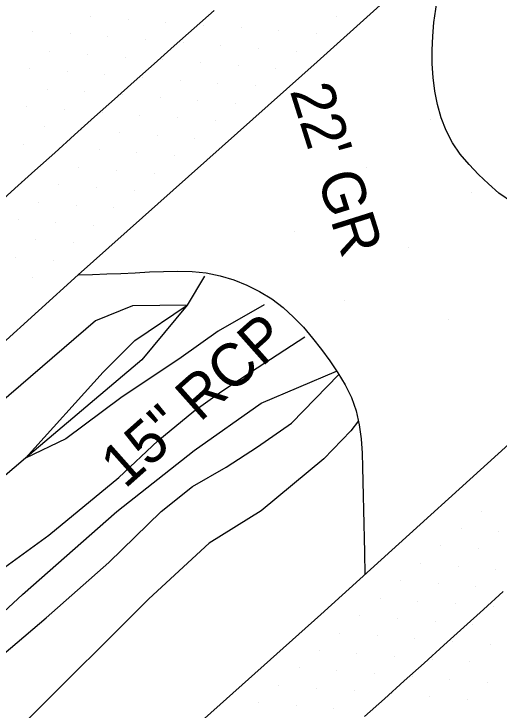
# Model space of a CAD drawing. Extents: x 1548934 to 1561348, y 809680 to 824075.
# Drawn here: x 1551886 to 1551931.4, y 810774.4 to 810839.5 of the extents above; entities that cross this region are included whole.
import ezdxf

# ---------------------------------------------------------------- set-up
doc = ezdxf.new("R2010")
doc.units = 0
for name, color, linetype in [('E_NCDOT_Vertical_Profile_Ground_Line', 7, 'Continuous'), ('Exist DTM Scan Elevation Point', 7, 'Continuous'), ('Exist Roads EOP Text', 7, 'Continuous'), ('Exist Roads Soil', 7, 'Continuous'), ('Exist Structure Minor Pipes RCP 15 Inch Text', 7, 'Continuous'), ('P_RDY_Terminator_Cell', 7, 'Continuous'), ('PH Exist DTM Breakline', 7, 'Continuous'), ('PH Exist DTM Point', 7, 'Continuous')]:
    doc.layers.add(name, color=color, linetype=linetype)

msp = doc.modelspace()

# ---------------------------------------------------------------- linework, layer by layer
at = {"layer": 'E_NCDOT_Vertical_Profile_Ground_Line'}
for points in [[(1551837.521, 810755.119), (1551848.5, 810765.046), (1551848.954, 810766.474), (1551849.465, 810767.882), (1551850.063, 810769.253), (1551850.721, 810770.597), (1551851.402, 810771.929), (1551852.092, 810773.258), (1551852.791, 810774.582), (1551853.5, 810775.9), (1551854.225, 810777.209), (1551854.972, 810778.506), (1551855.743, 810779.792), (1551856.533, 810781.066), (1551857.337, 810782.332), (1551858.151, 810783.592), (1551858.969, 810784.849), (1551869.73, 810794.905), (1551892.041, 810815.081), (1551914.384, 810835.022), (1551936.744, 810855.141)], [(1551838.214, 810728.632), (1551849.35, 810738.682), (1551862.088, 810749.773), (1551863.157, 810750.387), (1551864.251, 810750.957), (1551865.379, 810751.456), (1551866.533, 810751.891), (1551867.705, 810752.277), (1551868.889, 810752.622), (1551870.089, 810752.905), (1551871.306, 810753.096), (1551872.535, 810753.161), (1551873.764, 810753.111), (1551874.988, 810752.991), (1551876.211, 810752.848), (1551877.436, 810752.716), (1551878.664, 810752.596), (1551879.892, 810752.482), (1551892.357, 810763.33), (1551914.733, 810783.326), (1551936.975, 810803.465)]]:
    msp.add_lwpolyline(points, dxfattribs=at)
at = {"layer": 'Exist DTM Scan Elevation Point'}
for p, q in [((1551893.171, 810839.254), (1551893.171, 810839.254)), ((1551896.696, 810838.987), (1551896.696, 810838.987)), ((1551900.222, 810838.719), (1551900.222, 810838.719)), ((1551916.221, 810839.28), (1551916.221, 810839.28)), ((1551903.747, 810838.452), (1551903.747, 810838.452)), ((1551907.273, 810838.185), (1551907.273, 810838.185)), ((1551887.75, 810837.893), (1551887.75, 810837.893)), ((1551891.275, 810837.625), (1551891.275, 810837.625)), ((1551894.8, 810837.358), (1551894.8, 810837.358)), ((1551910.799, 810837.918), (1551910.799, 810837.918)), ((1551914.325, 810837.651), (1551914.325, 810837.651)), ((1551898.325, 810837.09), (1551898.325, 810837.09)), ((1551901.851, 810836.823), (1551901.851, 810836.823)), ((1551905.377, 810836.556), (1551905.377, 810836.556)), ((1551908.903, 810836.289), (1551908.903, 810836.289)), ((1551889.378, 810835.997), (1551889.378, 810835.997)), ((1551892.904, 810835.729), (1551892.904, 810835.729)), ((1551896.429, 810835.461), (1551896.429, 810835.461)), ((1551912.429, 810836.022), (1551912.429, 810836.022)), ((1551899.954, 810835.194), (1551899.954, 810835.194)), ((1551903.48, 810834.927), (1551903.48, 810834.927)), ((1551887.482, 810834.368), (1551887.482, 810834.368)), ((1551891.007, 810834.1), (1551891.007, 810834.1)), ((1551907.006, 810834.66), (1551907.006, 810834.66)), ((1551910.532, 810834.393), (1551910.532, 810834.393)), ((1551894.533, 810833.832), (1551894.533, 810833.832)), ((1551898.058, 810833.565), (1551898.058, 810833.565)), ((1551901.584, 810833.298), (1551901.584, 810833.298)), ((1551905.11, 810833.031), (1551905.11, 810833.031)), ((1551889.111, 810832.471), (1551889.111, 810832.471)), ((1551892.636, 810832.203), (1551892.636, 810832.203)), ((1551908.636, 810832.764), (1551908.636, 810832.764)), ((1551896.162, 810831.936), (1551896.162, 810831.936)), ((1551899.687, 810831.669), (1551899.687, 810831.669)), ((1551887.215, 810830.842), (1551887.215, 810830.842)), ((1551903.213, 810831.402), (1551903.213, 810831.402)), ((1551906.739, 810831.135), (1551906.739, 810831.135)), ((1551890.74, 810830.575), (1551890.74, 810830.575)), ((1551894.265, 810830.307), (1551894.265, 810830.307)), ((1551897.791, 810830.04), (1551897.791, 810830.04)), ((1551901.317, 810829.773), (1551901.317, 810829.773)), ((1551888.843, 810828.946), (1551888.843, 810828.946)), ((1551904.843, 810829.506), (1551904.843, 810829.506)), ((1551892.369, 810828.678), (1551892.369, 810828.678)), ((1551895.895, 810828.411), (1551895.895, 810828.411)), ((1551899.421, 810828.144), (1551899.421, 810828.144)), ((1551902.947, 810827.877), (1551902.947, 810827.877)), ((1551886.947, 810827.317), (1551886.947, 810827.317)), ((1551890.472, 810827.049), (1551890.472, 810827.049)), ((1551893.998, 810826.782), (1551893.998, 810826.782)), ((1551897.524, 810826.515), (1551897.524, 810826.515)), ((1551901.05, 810826.248), (1551901.05, 810826.248)), ((1551888.576, 810825.42), (1551888.576, 810825.42)), ((1551892.102, 810825.153), (1551892.102, 810825.153)), ((1551895.628, 810824.886), (1551895.628, 810824.886)), ((1551899.154, 810824.619), (1551899.154, 810824.619)), ((1551886.68, 810823.791), (1551886.68, 810823.791)), ((1551890.205, 810823.524), (1551890.205, 810823.524)), ((1551893.731, 810823.257), (1551893.731, 810823.257)), ((1551897.257, 810822.99), (1551897.257, 810822.99)), ((1551888.309, 810821.895), (1551888.309, 810821.895)), ((1551891.835, 810821.628), (1551891.835, 810821.628)), ((1551895.361, 810821.361), (1551895.361, 810821.361)), ((1551886.413, 810820.266), (1551886.413, 810820.266)), ((1551889.939, 810819.999), (1551889.939, 810819.999)), ((1551893.464, 810819.732), (1551893.464, 810819.732)), ((1551888.042, 810818.37), (1551888.042, 810818.37)), ((1551891.568, 810818.103), (1551891.568, 810818.103)), ((1551886.146, 810816.741), (1551886.146, 810816.741)), ((1551889.672, 810816.474), (1551889.672, 810816.474)), ((1551887.775, 810814.845), (1551887.775, 810814.845)), ((1551929.77, 810792.994), (1551929.77, 810792.994)), ((1551927.874, 810791.365), (1551927.874, 810791.365)), ((1551931.398, 810791.097), (1551931.398, 810791.097)), ((1551925.977, 810789.736), (1551925.977, 810789.736)), ((1551929.502, 810789.468), (1551929.502, 810789.468)), ((1551924.081, 810788.107), (1551924.081, 810788.107)), ((1551927.605, 810787.839), (1551927.605, 810787.839)), ((1551931.131, 810787.571), (1551931.131, 810787.571)), ((1551922.184, 810786.478), (1551922.184, 810786.478)), ((1551925.709, 810786.21), (1551925.709, 810786.21)), ((1551929.234, 810785.942), (1551929.234, 810785.942)), ((1551920.288, 810784.849), (1551920.288, 810784.849)), ((1551923.813, 810784.581), (1551923.813, 810784.581)), ((1551927.338, 810784.313), (1551927.338, 810784.313)), ((1551930.863, 810784.045), (1551930.863, 810784.045)), ((1551918.392, 810783.22), (1551918.392, 810783.22)), ((1551921.916, 810782.952), (1551921.916, 810782.952)), ((1551925.441, 810782.684), (1551925.441, 810782.684)), ((1551928.966, 810782.416), (1551928.966, 810782.416)), ((1551916.495, 810781.591), (1551916.495, 810781.591)), ((1551920.02, 810781.323), (1551920.02, 810781.323)), ((1551923.545, 810781.055), (1551923.545, 810781.055)), ((1551927.07, 810780.787), (1551927.07, 810780.787)), ((1551930.595, 810780.52), (1551930.595, 810780.52)), ((1551914.599, 810779.963), (1551914.599, 810779.963)), ((1551918.124, 810779.694), (1551918.124, 810779.694)), ((1551921.649, 810779.427), (1551921.649, 810779.427)), ((1551925.173, 810779.159), (1551925.173, 810779.159)), ((1551928.699, 810778.891), (1551928.699, 810778.891)), ((1551912.703, 810778.334), (1551912.703, 810778.334)), ((1551916.227, 810778.066), (1551916.227, 810778.066)), ((1551919.752, 810777.798), (1551919.752, 810777.798)), ((1551923.277, 810777.53), (1551923.277, 810777.53)), ((1551926.802, 810777.262), (1551926.802, 810777.262)), ((1551930.327, 810776.994), (1551930.327, 810776.994)), ((1551910.806, 810776.704), (1551910.806, 810776.704)), ((1551914.331, 810776.437), (1551914.331, 810776.437)), ((1551917.856, 810776.169), (1551917.856, 810776.169)), ((1551921.381, 810775.901), (1551921.381, 810775.901)), ((1551924.906, 810775.633), (1551924.906, 810775.633)), ((1551908.91, 810775.076), (1551908.91, 810775.076)), ((1551928.431, 810775.365), (1551928.431, 810775.365)), ((1551912.435, 810774.808), (1551912.435, 810774.808)), ((1551915.96, 810774.54), (1551915.96, 810774.54))]:
    msp.add_line(p, q, dxfattribs=at)
at = {"layer": 'Exist Roads Soil'}
for points in [[(1551932.666, 810821.871), (1551931.4, 810822.745), (1551930.443, 810823.603), (1551929.507, 810824.484), (1551928.615, 810825.408), (1551927.791, 810826.392), (1551927.062, 810827.448), (1551926.464, 810828.582), (1551926.006, 810829.782), (1551925.666, 810831.021), (1551925.418, 810832.282), (1551925.254, 810833.556), (1551925.168, 810834.839), (1551925.154, 810836.123), (1551925.207, 810837.407), (1551925.32, 810838.686), (1551925.489, 810839.959), (1551925.704, 810841.225), (1551925.956, 810842.484), (1551926.236, 810843.737), (1551926.534, 810844.985), (1551926.84, 810846.227)], [(1551892.046, 810815.081), (1551893.369, 810815.127), (1551894.698, 810815.177), (1551896.028, 810815.233), (1551897.358, 810815.298), (1551898.688, 810815.364), (1551900.018, 810815.421), (1551901.35, 810815.453), (1551902.681, 810815.422), (1551904.005, 810815.287), (1551905.309, 810815.018), (1551906.581, 810814.627), (1551907.815, 810814.13), (1551909.005, 810813.534), (1551910.139, 810812.839), (1551911.203, 810812.04), (1551912.192, 810811.15), (1551913.112, 810810.188), (1551913.974, 810809.174), (1551914.789, 810808.121), (1551915.567, 810807.041), (1551916.316, 810805.943), (1551917.015, 810804.813), (1551917.61, 810803.626), (1551918.048, 810802.37), (1551918.335, 810801.071), (1551918.508, 810799.751), (1551918.605, 810798.423), (1551918.654, 810797.093), (1551918.681, 810795.761), (1551918.708, 810794.431), (1551918.739, 810793.104), (1551918.77, 810791.779), (1551918.797, 810790.454), (1551918.821, 810789.129), (1551918.865, 810787.068)]]:
    msp.add_lwpolyline(points, dxfattribs=at)
at = {"layer": 'P_RDY_Terminator_Cell'}
for points in [[(1551904.762, 810839.825), (1551902.892, 810838.165), (1551901.022, 810836.506), (1551899.152, 810834.847), (1551897.282, 810833.188), (1551895.412, 810831.528), (1551893.55, 810829.86), (1551891.689, 810828.191), (1551889.828, 810826.522), (1551887.966, 810824.853), (1551886.105, 810823.184), (1551884.243, 810821.515)], [(1551918.824, 810773.768), (1551920.683, 810775.44), (1551922.541, 810777.112), (1551924.4, 810778.784), (1551926.259, 810780.456), (1551928.118, 810782.128), (1551929.973, 810783.803), (1551931.821, 810785.486)]]:
    msp.add_lwpolyline(points, dxfattribs=at)
at = {"layer": 'PH Exist DTM Breakline'}
for points in [[(1551903.844, 810814.96), (1551902.233, 810812.268), (1551897.995, 810807.143), (1551887.09, 810797.951), (1551874.552, 810787.272), (1551863.526, 810777.183), (1551856.902, 810771.526), (1551851.899, 810767.387), (1551850.364, 810765.827), (1551849.673, 810763.365)], [(1551909.441, 810812.299), (1551905.118, 810809.82), (1551901.681, 810807.359), (1551896.013, 810803.599), (1551890.868, 810799.768), (1551887.09, 810797.951), (1551894.355, 810806.003), (1551897.34, 810808.952), (1551902.233, 810812.268), (1551897.122, 810812.194), (1551893.644, 810810.789), (1551884.604, 810803.021), (1551875.436, 810795.404), (1551866.618, 810788.146), (1551861.929, 810782.94), (1551857.319, 810778.034), (1551853.028, 810774.615), (1551852.693, 810774.387)], [(1551854.933, 810757.899), (1551859.721, 810762.249), (1551863.745, 810766.124), (1551867.721, 810770.553), (1551871.395, 810774.209), (1551876.394, 810778.881), (1551880.912, 810783.71), (1551883.068, 810786.267), (1551889.274, 810790.747), (1551895.846, 810796.136), (1551899.489, 810799.56), (1551902.849, 810802.351), (1551905.459, 810804.208), (1551908.771, 810806.412), (1551913.248, 810809.298)], [(1551855.93, 810756.813), (1551864.129, 810764.06), (1551874.631, 810773.899), (1551886.821, 810785.189), (1551895.653, 810792.965), (1551902.896, 810798.658), (1551909.156, 810803.082), (1551916.212, 810806.096)], [(1551856.858, 810755.793), (1551860.722, 810758.365), (1551866.069, 810762.229), (1551873.346, 810768.788), (1551880.227, 810775.567), (1551889.024, 810783.003), (1551894.883, 810788.184), (1551899.806, 810792.973), (1551902.722, 810795.292), (1551905.876, 810797.121), (1551908.796, 810799.012), (1551912.001, 810801.216), (1551916.421, 810805.773)], [(1551918.251, 810801.453), (1551917.543, 810800.494), (1551915.014, 810797.88), (1551909.152, 810793.019), (1551904.3, 810790.002), (1551898.633, 810784.78), (1551887.201, 810773.374), (1551876.857, 810763.375), (1551872.062, 810758.523), (1551869.226, 810755.661), (1551866.417, 810752.388)]]:
    msp.add_lwpolyline(points, dxfattribs=at)
at = {"layer": 'PH Exist DTM Point'}
for p, q in [((1551925.011, 810829.629), (1551925.011, 810829.629)), ((1551919.035, 810825.168), (1551919.035, 810825.168)), ((1551928.817, 810822.837), (1551928.817, 810822.837)), ((1551912.312, 810819.131), (1551912.312, 810819.131)), ((1551922.965, 810817.621), (1551922.965, 810817.621)), ((1551916.999, 810812.727), (1551916.999, 810812.727)), ((1551926.686, 810810.881), (1551926.686, 810810.881))]:
    msp.add_line(p, q, dxfattribs=at)

# ---------------------------------------------------------------- texts
at = {"layer": 'Exist Roads EOP Text'}
msp.add_text("22' GR", height=4.02, rotation=287.49646, dxfattribs=at).set_placement((1551911.821, 810832.308))
at = {"layer": 'Exist Structure Minor Pipes RCP 15 Inch Text'}
msp.add_text('15" RCP', height=4.02, rotation=41.67131, dxfattribs=at).set_placement((1551896.402, 810795.013))

doc.saveas('drawing.dxf')
